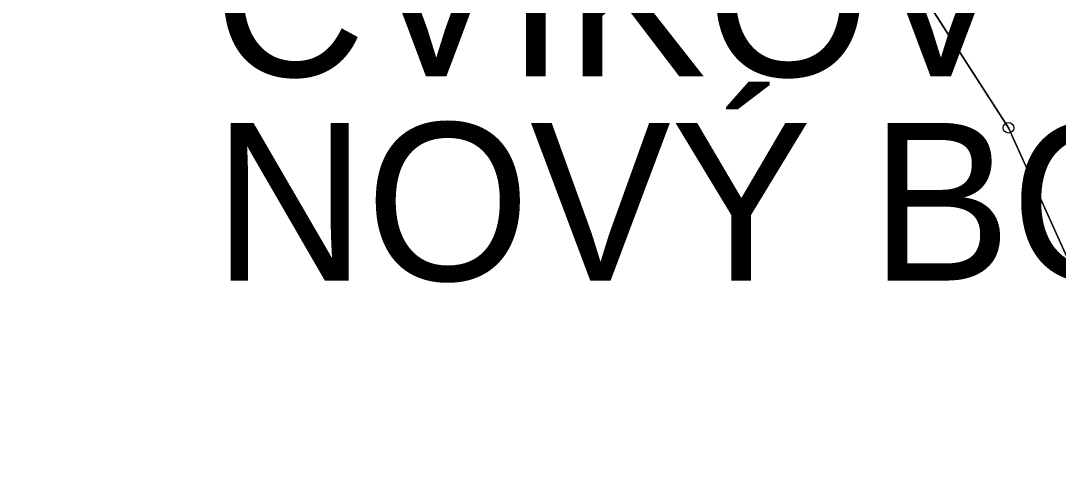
# Model space of a CAD drawing. Extents: x -706130 to -698555, y -971544 to -967260.
# Drawn here: x -705956.7 to -705858.1, y -969612.6 to -969569.5 of the extents above; entities that cross this region are included whole.
import ezdxf

# ---------------------------------------------------------------- set-up
doc = ezdxf.new("R2010")
doc.units = 0
for name, color, linetype in [('BPEJ hranice S', 7, 'Continuous'), ('BPEJ I-II trida ochrany S', 7, 'Continuous'), ('Hranice řešeného území', 7, 'Continuous'), ('KN_Hranice obce', 7, 'Continuous'), ('KN_Hranice_katastrální území', 7, 'Continuous'), ('KN_Hranice_parcel', 7, 'Continuous'), ('KN_Polygon parcely', 7, 'Continuous'), ('KN_POZEMKY_2_ORNA PUDA', 7, 'Continuous'), ('KN_Značky bodu BP', 7, 'Continuous'), ('Komunikace popis smery a sipky', 7, 'Continuous'), ('Koridor silnicni_D03_silnice I tridy N', 7, 'Continuous'), ('Koridor silnicni_D03_silnice I tridy srafy N', 7, 'Continuous'), ('Plochy zemědělské všeobecné CELEK S', 7, 'Continuous'), ('Povodi vodniho toku S', 7, 'Continuous'), ('Regulační bloky v krajině S', 7, 'Continuous'), ('VPS dopravni infrastruktury_obrys N', 7, 'Continuous'), ('VPS dopravni infrastruktury_plochy N', 7, 'Continuous'), ('Zábory hodnocené - koridory', 7, 'Continuous')]:
    doc.layers.add(name, color=color, linetype=linetype)

msp = doc.modelspace()

# ---------------------------------------------------------------- linework, layer by layer
at = {"layer": 'BPEJ hranice S'}
msp.add_lwpolyline([(-705923.79, -969513.33), (-705918, -969517.26), (-705903.89, -969529.84), (-705882.7, -969548.73), (-705862.83, -969579.64), (-705856.81, -969592.97), (-705847.39, -969627.87), (-705847.39, -969631.7), (-705847.36, -969657.14), (-705782.79, -969663.18), (-705759.32, -969658.73), (-705740.87, -969647.85), (-705740.138, -969648.266)], dxfattribs=at)
at = {"layer": 'BPEJ I-II trida ochrany S'}
for p, q in [((-705882.7, -969548.73), (-705862.83, -969579.64)), ((-705862.83, -969579.64), (-705856.81, -969592.97))]:
    msp.add_line(p, q, dxfattribs=at)
at = {"layer": 'Hranice řešeného území'}
msp.add_lwpolyline([(-705687.4, -969678.25), (-705740.87, -969647.85), (-705759.32, -969658.73), (-705782.79, -969663.18), (-705847.36, -969657.14), (-705847.39, -969631.7), (-705847.39, -969627.87), (-705856.81, -969592.97), (-705862.83, -969579.64), (-705882.7, -969548.73), (-705903.89, -969529.84), (-705918, -969517.26), (-705923.79, -969513.33), (-705937.34, -969504.15), (-705941.55, -969501.3), (-705951.67, -969494.05), (-705956.66, -969481.18)], dxfattribs=at)
at = {"layer": 'KN_Hranice obce'}
msp.add_lwpolyline([(-705956.66, -969481.18), (-705951.67, -969494.05), (-705941.55, -969501.3), (-705937.34, -969504.15), (-705923.79, -969513.33), (-705918, -969517.26), (-705903.89, -969529.84), (-705882.7, -969548.73), (-705862.83, -969579.64), (-705856.81, -969592.97), (-705847.39, -969627.87), (-705847.39, -969631.7), (-705847.36, -969657.14), (-705782.79, -969663.18), (-705759.32, -969658.73), (-705740.87, -969647.85), (-705687.4, -969678.25)], dxfattribs=at)
at = {"layer": 'KN_Hranice_katastrální území'}
msp.add_lwpolyline([(-705956.66, -969481.18), (-705951.67, -969494.05), (-705941.55, -969501.3), (-705937.34, -969504.15), (-705923.79, -969513.33), (-705918, -969517.26), (-705903.89, -969529.84), (-705882.7, -969548.73), (-705862.83, -969579.64), (-705856.81, -969592.97), (-705847.39, -969627.87), (-705847.39, -969631.7), (-705847.36, -969657.14), (-705782.79, -969663.18), (-705759.32, -969658.73), (-705740.87, -969647.85), (-705687.4, -969678.25)], dxfattribs=at)
at = {"layer": 'KN_Hranice_parcel'}
msp.add_lwpolyline([(-705882.7, -969548.73), (-705862.83, -969579.64), (-705856.81, -969592.97), (-705847.39, -969627.87)], dxfattribs=at)
at = {"layer": 'KN_Polygon parcely'}
msp.add_lwpolyline([(-705480.64, -969625.23), (-705434.89, -969632.73), (-705401.38, -969643.36), (-705390.94, -969633.83), (-705362.98, -969604.25), (-705347.81, -969580.06), (-705357.51, -969579.12), (-705551.76, -969579.02), (-705765.75, -969577.73), (-705800.04, -969575.55), (-705821.47, -969570.79), (-705834.84, -969565.35), (-705860.02, -969551.46), (-705883.64, -969534.42), (-705897.3, -969526.11), (-705911.46, -969518.58), (-705918, -969517.26), (-705903.89, -969529.84), (-705882.7, -969548.73), (-705862.83, -969579.64), (-705856.81, -969592.97), (-705847.39, -969627.87), (-705593.1, -969627.63)], close=True, dxfattribs=at)
at = {"layer": 'KN_POZEMKY_2_ORNA PUDA'}
for p, q in [((-705862.83, -969579.64), (-705882.7, -969548.73)), ((-705856.81, -969592.97), (-705862.83, -969579.64))]:
    msp.add_line(p, q, dxfattribs=at)
at = {"layer": 'KN_Značky bodu BP'}
for radius in [0.5, 0.0303]:
    msp.add_circle((-705862.83, -969579.64), radius, dxfattribs=at)
at = {"layer": 'Koridor silnicni_D03_silnice I tridy N'}
msp.add_lwpolyline([(-705723.293, -969615.926), (-705759.804, -969614.493), (-705818.737, -969612.066), (-705852.023, -969610.706), (-705856.81, -969592.97), (-705862.83, -969579.64), (-705882.7, -969548.73), (-705903.89, -969529.84), (-705918, -969517.26), (-705923.79, -969513.33), (-705931.093, -969508.382), (-705930.995, -969508.383), (-705917.389, -969508.616), (-705902.869, -969508.948), (-705887.103, -969509.395), (-705869.467, -969509.981), (-705848.44, -969510.769), (-705814.64, -969512.15), (-705755.785, -969514.573), (-705719.491, -969515.998)], dxfattribs=at)
at = {"layer": 'Koridor silnicni_D03_silnice I tridy srafy N'}
msp.add_lwpolyline([(-705931.093, -969508.382), (-705923.79, -969513.33), (-705918, -969517.26), (-705903.89, -969529.84), (-705882.7, -969548.73), (-705862.83, -969579.64), (-705856.81, -969592.97), (-705852.023, -969610.706)], dxfattribs=at)
at = {"layer": 'Plochy zemědělské všeobecné CELEK S'}
for p, q in [((-705882.7, -969548.73), (-705862.83, -969579.64)), ((-705862.83, -969579.64), (-705856.81, -969592.97))]:
    msp.add_line(p, q, dxfattribs=at)
at = {"layer": 'Povodi vodniho toku S'}
msp.add_lwpolyline([(-705956.66, -969481.18), (-705951.67, -969494.05), (-705941.55, -969501.3), (-705937.34, -969504.15), (-705923.79, -969513.33), (-705918, -969517.26), (-705903.89, -969529.84), (-705882.7, -969548.73), (-705862.83, -969579.64), (-705856.81, -969592.97), (-705847.39, -969627.87), (-705847.39, -969631.7), (-705847.36, -969657.14), (-705782.79, -969663.18), (-705759.32, -969658.73), (-705740.87, -969647.85), (-705687.4, -969678.25)], dxfattribs=at)
at = {"layer": 'Regulační bloky v krajině S'}
for p, q in [((-705882.7, -969548.73), (-705862.83, -969579.64)), ((-705862.83, -969579.64), (-705856.81, -969592.97))]:
    msp.add_line(p, q, dxfattribs=at)
at = {"layer": 'VPS dopravni infrastruktury_obrys N'}
msp.add_lwpolyline([(-705903.89, -969529.84), (-705882.7, -969548.73), (-705862.83, -969579.64), (-705856.81, -969592.97), (-705852.023, -969610.706)], dxfattribs=at)
at = {"layer": 'VPS dopravni infrastruktury_plochy N'}
msp.add_lwpolyline([(-705903.89, -969529.84), (-705882.7, -969548.73), (-705862.83, -969579.64), (-705856.81, -969592.97), (-705852.023, -969610.706)], dxfattribs=at)
at = {"layer": 'Zábory hodnocené - koridory'}
msp.add_lwpolyline([(-705723.293, -969615.926), (-705759.804, -969614.493), (-705818.737, -969612.066), (-705852.023, -969610.706), (-705856.81, -969592.97), (-705862.83, -969579.64), (-705882.7, -969548.73), (-705903.89, -969529.84), (-705918, -969517.26), (-705923.79, -969513.33), (-705931.093, -969508.382), (-705930.995, -969508.383), (-705917.389, -969508.616), (-705902.869, -969508.948), (-705887.103, -969509.395), (-705869.467, -969509.981), (-705848.44, -969510.769), (-705814.64, -969512.15), (-705755.785, -969514.573), (-705719.491, -969515.998)], dxfattribs=at)

# ---------------------------------------------------------------- texts
at = {"layer": 'Komunikace popis smery a sipky'}
for s, p in [('CVIKOV', (-705938.372, -969574.754)), ('NOVÝ BOR', (-705938.372, -969594.168))]:
    msp.add_text(s, height=15, dxfattribs=at).set_placement(p)

doc.saveas('drawing.dxf')
